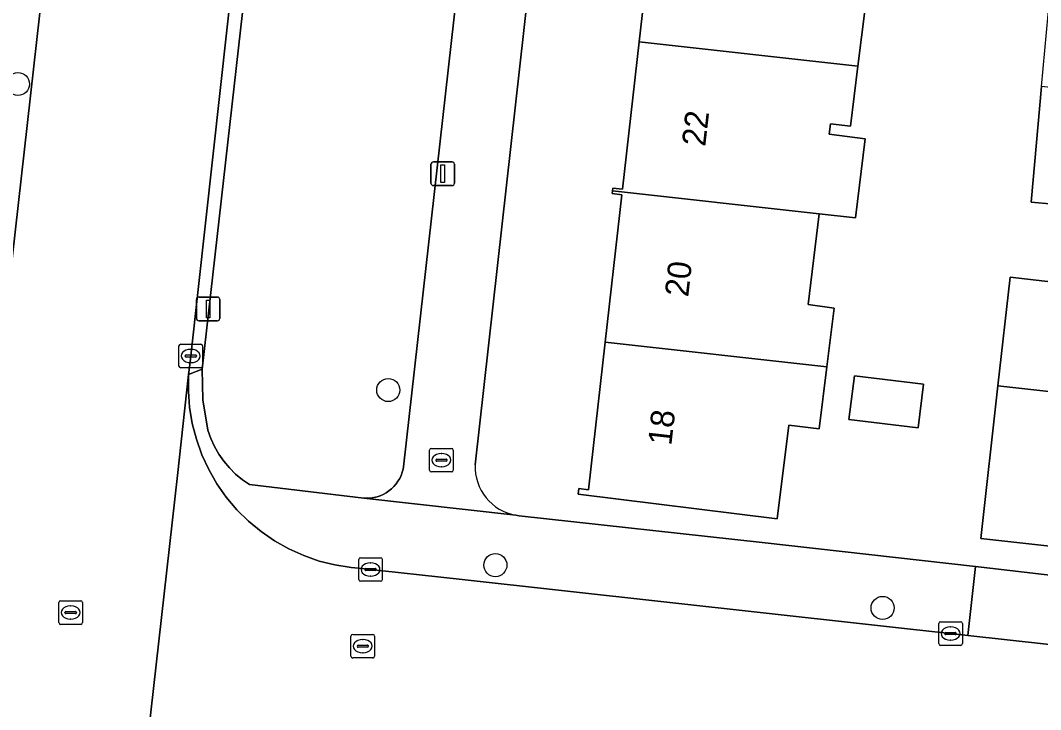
# Model space of a CAD drawing. Extents: x 161928 to 163071, y 386474 to 387428.
# Drawn here: x 162544.47 to 162587.69, y 387113.8 to 387142.99 of the extents above; entities that cross this region are included whole.
import ezdxf

# ---------------------------------------------------------------- set-up
doc = ezdxf.new("R2010")
doc.units = 0
for name, color, linetype in [('IMGEO_Boom', 7, 'Continuous'), ('IMGEO_Brandkraan', 7, 'Continuous'), ('IMGEO_Erf', 7, 'Continuous'), ('IMGEO_Groenvoorziening', 7, 'Continuous'), ('IMGEO_Kolk', 7, 'Continuous'), ('IMGEO_Lichtmast', 7, 'Continuous'), ('IMGEO_Muur', 7, 'Continuous'), ('IMGEO_Pand', 7, 'Continuous'), ('IMGEO_Pand_nummerreeks', 7, 'Continuous'), ('IMGEO_Rijbaan_lokaal_gesloten', 7, 'Continuous'), ('IMGEO_Rijbaan_lokaal_open', 7, 'Continuous'), ('IMGEO_Rioolput', 7, 'Continuous'), ('IMGEO_Voetpad_open', 7, 'Continuous')]:
    doc.layers.add(name, color=color, linetype=linetype)

msp = doc.modelspace()

# ---------------------------------------------------------------- linework, layer by layer
at = {"layer": 'IMGEO_Boom'}
for centre in [(162544.366, 387140.298), (162560.057, 387127.334), (162564.594, 387119.916), (162581, 387118.103)]:
    msp.add_circle(centre, 0.489, dxfattribs=at)
at = {"layer": 'IMGEO_Brandkraan'}
for p, q in [((162561.809, 387123.936), (162561.809, 387124.788)), ((162561.884, 387124.862), (162562.736, 387124.862)), ((162562.81, 387124.788), (162562.81, 387123.936)), ((162562.068, 387124.356), (162562.068, 387124.368)), ((162562.506, 387124.319), (162562.108, 387124.319)), ((162562.111, 387124.405), (162562.509, 387124.405)), ((162562.297, 387124.642), (162562.322, 387124.642)), ((162562.552, 387124.368), (162562.552, 387124.356)), ((162562.32, 387124.082), (162562.295, 387124.082)), ((162562.736, 387123.862), (162561.884, 387123.862))]:
    msp.add_line(p, q, dxfattribs=at)
for points in [[(162561.809, 387123.936), (162561.809, 387124.788)], [(162561.884, 387124.862), (162562.736, 387124.862)], [(162562.81, 387124.788), (162562.81, 387123.936)], [(162562.736, 387123.862), (162561.884, 387123.862)]]:
    msp.add_lwpolyline(points, dxfattribs=at)
for centre, radius, start, end in [((162561.886, 387124.786), 0.0765, 91.552, 178.448), ((162561.886, 387124.786), 0.0765, 91.552, 178.448), ((162562.734, 387124.786), 0.0765, 1.552, 88.448), ((162562.734, 387124.786), 0.0765, 1.552, 88.448), ((162562.108, 387124.365), 0.0403, 85.8775, 175.7526), ((162562.105, 387124.355), 0.0366, 178.938, 274.7102), ((162562.509, 387124.362), 0.043, 264.8664, 352.4533), ((162562.513, 387124.367), 0.0386, 1.7309, 96.639), ((162561.886, 387123.938), 0.0765, 181.552, 268.448), ((162561.886, 387123.938), 0.0765, 181.552, 268.448), ((162562.734, 387123.938), 0.0765, 271.552, 358.448), ((162562.734, 387123.938), 0.0765, 271.552, 358.448)]:
    msp.add_arc(centre, radius, start, end, dxfattribs=at)
for centre, major_axis, ratio, start_param, end_param in [((162562.296, 387124.362), (-0.387, 0.002), 0.722429, 4.712389, 7.853982), ((162562.321, 387124.362), (-0.39, 0.002), 0.717154, 1.570796, 4.712389)]:
    msp.add_ellipse(centre, major_axis=major_axis, ratio=ratio, start_param=start_param, end_param=end_param, dxfattribs=at)
at = {"layer": 'IMGEO_Erf'}
for points in [[(162572.245, 387200.058), (162563.738, 387124.163)], [(162565.464, 387122.027), (162565.604, 387122.007), (162575.892, 387120.87), (162584.935, 387119.852), (162588.458, 387119.454), (162588.595, 387120.666), (162585.159, 387121.051), (162585.883, 387127.516), (162586.398, 387132.111), (162589.835, 387131.726), (162590.133, 387135.04), (162587.297, 387135.295), (162587.737, 387140.189), (162588.15, 387144.78), (162591.194, 387144.506), (162591.558, 387147.761), (162588.722, 387148.016), (162589.162, 387152.91), (162589.575, 387157.501), (162592.618, 387157.227), (162592.983, 387160.483), (162590.083, 387160.744), (162590.523, 387165.638), (162590.936, 387170.229)], [(162580.259, 387143.509), (162579.957, 387141.054), (162579.644, 387138.506), (162578.788, 387138.611), (162578.734, 387138.168), (162580.266, 387137.979), (162579.854, 387134.626), (162578.319, 387134.797), (162577.847, 387130.953), (162578.943, 387130.796), (162578.639, 387128.322), (162578.316, 387125.694), (162577.025, 387125.852), (162576.537, 387121.881), (162568.106, 387122.916), (162568.135, 387123.158), (162568.536, 387123.109), (162569.246, 387129.366), (162569.955, 387135.607), (162569.538, 387135.653), (162569.552, 387135.772), (162569.566, 387135.891), (162569.982, 387135.845), (162570.69, 387142.085), (162571.395, 387148.292)]]:
    msp.add_lwpolyline(points, dxfattribs=at)
msp.add_lwpolyline([(162582.733, 387127.578), (162582.506, 387125.732), (162579.576, 387126.092), (162579.803, 387127.938)], close=True, dxfattribs=at)
msp.add_arc((162565.829, 387124.087), 2.093, 177.9323, 259.9478, dxfattribs=at)
at = {"layer": 'IMGEO_Groenvoorziening'}
msp.add_lwpolyline([(162554.43, 387148.212), (162552.171, 387128.222), (162552.2, 387126.919), (162552.412, 387125.634), (162552.536, 387125.284), (162552.691, 387124.946), (162552.875, 387124.623), (162553.088, 387124.319), (162553.327, 387124.034), (162553.59, 387123.772), (162553.876, 387123.534), (162554.177, 387123.326), (162559.027, 387122.755), (162559.168, 387122.751), (162559.308, 387122.759), (162559.447, 387122.779), (162559.584, 387122.812), (162559.718, 387122.858), (162559.846, 387122.914), (162559.97, 387122.983), (162560.086, 387123.061), (162560.195, 387123.15), (162560.296, 387123.249), (162560.387, 387123.356), (162560.469, 387123.47), (162560.54, 387123.592), (162560.6, 387123.719), (162560.648, 387123.851), (162560.685, 387123.988), (162560.703, 387124.087), (162563.319, 387147.298)], dxfattribs=at)
at = {"layer": 'IMGEO_Kolk'}
for p, q in [((162551.189, 387128.35), (162551.189, 387129.202)), ((162551.264, 387129.276), (162552.116, 387129.276)), ((162552.19, 387129.202), (162552.19, 387128.35)), ((162551.448, 387128.77), (162551.448, 387128.782)), ((162551.886, 387128.733), (162551.488, 387128.733)), ((162551.491, 387128.819), (162551.889, 387128.819)), ((162551.677, 387129.056), (162551.702, 387129.056)), ((162551.932, 387128.782), (162551.932, 387128.77)), ((162552.116, 387128.276), (162551.264, 387128.276)), ((162551.7, 387128.496), (162551.675, 387128.496)), ((162558.804, 387119.305), (162558.804, 387120.157)), ((162558.879, 387120.231), (162559.731, 387120.231)), ((162559.292, 387120.011), (162559.317, 387120.011)), ((162559.805, 387120.157), (162559.805, 387119.305)), ((162559.063, 387119.725), (162559.063, 387119.737)), ((162559.501, 387119.688), (162559.103, 387119.688)), ((162559.106, 387119.774), (162559.504, 387119.774)), ((162559.547, 387119.737), (162559.547, 387119.725)), ((162559.731, 387119.231), (162558.879, 387119.231)), ((162559.315, 387119.451), (162559.29, 387119.451)), ((162583.379, 387116.59), (162583.379, 387117.442)), ((162583.454, 387117.516), (162584.306, 387117.516)), ((162584.38, 387117.442), (162584.38, 387116.59)), ((162583.638, 387117.01), (162583.638, 387117.022)), ((162584.076, 387116.973), (162583.678, 387116.973)), ((162583.681, 387117.059), (162584.079, 387117.059)), ((162583.867, 387117.296), (162583.892, 387117.296)), ((162584.122, 387117.022), (162584.122, 387117.01)), ((162583.89, 387116.736), (162583.865, 387116.736)), ((162584.306, 387116.516), (162583.454, 387116.516))]:
    msp.add_line(p, q, dxfattribs=at)
for points in [[(162551.189, 387128.35), (162551.189, 387129.202)], [(162551.264, 387129.276), (162552.116, 387129.276)], [(162552.19, 387129.202), (162552.19, 387128.35)], [(162552.116, 387128.276), (162551.264, 387128.276)], [(162558.804, 387119.305), (162558.804, 387120.157)], [(162558.879, 387120.231), (162559.731, 387120.231)], [(162559.805, 387120.157), (162559.805, 387119.305)], [(162559.731, 387119.231), (162558.879, 387119.231)], [(162583.379, 387116.59), (162583.379, 387117.442)], [(162583.454, 387117.516), (162584.306, 387117.516)], [(162584.38, 387117.442), (162584.38, 387116.59)], [(162584.306, 387116.516), (162583.454, 387116.516)]]:
    msp.add_lwpolyline(points, dxfattribs=at)
for centre, radius, start, end in [((162551.266, 387129.2), 0.0765, 91.552, 178.448), ((162551.266, 387129.2), 0.0765, 91.552, 178.448), ((162552.114, 387129.2), 0.0765, 1.552, 88.448), ((162552.114, 387129.2), 0.0765, 1.552, 88.448), ((162551.488, 387128.779), 0.0403, 85.8775, 175.7526), ((162551.485, 387128.769), 0.0366, 178.938, 274.7102), ((162551.889, 387128.776), 0.043, 264.8664, 352.4533), ((162551.893, 387128.781), 0.0386, 1.7309, 96.639), ((162551.266, 387128.352), 0.0765, 181.552, 268.448), ((162551.266, 387128.352), 0.0765, 181.552, 268.448), ((162552.114, 387128.352), 0.0765, 271.552, 358.448), ((162552.114, 387128.352), 0.0765, 271.552, 358.448), ((162558.881, 387120.155), 0.0765, 91.552, 178.448), ((162558.881, 387120.155), 0.0765, 91.552, 178.448), ((162559.729, 387120.155), 0.0765, 1.552, 88.448), ((162559.729, 387120.155), 0.0765, 1.552, 88.448), ((162559.103, 387119.734), 0.0403, 85.8775, 175.7526), ((162559.1, 387119.724), 0.0366, 178.938, 274.7102), ((162559.504, 387119.731), 0.043, 264.8664, 352.4533), ((162559.508, 387119.736), 0.0386, 1.7309, 96.639), ((162558.881, 387119.307), 0.0765, 181.552, 268.448), ((162558.881, 387119.307), 0.0765, 181.552, 268.448), ((162559.729, 387119.307), 0.0765, 271.552, 358.448), ((162559.729, 387119.307), 0.0765, 271.552, 358.448), ((162583.456, 387117.44), 0.0765, 91.552, 178.448), ((162583.456, 387117.44), 0.0765, 91.552, 178.448), ((162584.304, 387117.44), 0.0765, 1.552, 88.448), ((162584.304, 387117.44), 0.0765, 1.552, 88.448), ((162583.678, 387117.019), 0.0403, 85.8775, 175.7526), ((162583.675, 387117.009), 0.0366, 178.938, 274.7102), ((162584.079, 387117.016), 0.043, 264.8664, 352.4533), ((162584.083, 387117.021), 0.0386, 1.7309, 96.639), ((162583.456, 387116.592), 0.0765, 181.552, 268.448), ((162583.456, 387116.592), 0.0765, 181.552, 268.448), ((162584.304, 387116.592), 0.0765, 271.552, 358.448), ((162584.304, 387116.592), 0.0765, 271.552, 358.448)]:
    msp.add_arc(centre, radius, start, end, dxfattribs=at)
for centre, major_axis, ratio, start_param, end_param in [((162551.676, 387128.776), (-0.387, 0.002), 0.722429, 4.712389, 7.853982), ((162551.701, 387128.776), (-0.39, 0.002), 0.717154, 1.570796, 4.712389), ((162559.291, 387119.731), (-0.387, 0.002), 0.722429, 4.712389, 7.853982), ((162559.316, 387119.731), (-0.39, 0.002), 0.717154, 1.570796, 4.712389), ((162583.866, 387117.016), (-0.387, 0.002), 0.722429, 4.712389, 7.853982), ((162583.891, 387117.016), (-0.39, 0.002), 0.717154, 1.570796, 4.712389)]:
    msp.add_ellipse(centre, major_axis=major_axis, ratio=ratio, start_param=start_param, end_param=end_param, dxfattribs=at)
at = {"layer": 'IMGEO_Lichtmast'}
for p, q in [((162561.867, 387136.098), (162561.867, 387136.898)), ((162561.867, 387136.898), (162561.867, 387136.098)), ((162561.967, 387136.998), (162562.757, 387136.998)), ((162562.757, 387136.998), (162561.967, 387136.998)), ((162562.857, 387136.898), (162562.857, 387136.098)), ((162562.857, 387136.098), (162562.857, 387136.898)), ((162562.757, 387135.998), (162561.967, 387135.998)), ((162561.967, 387135.998), (162562.757, 387135.998)), ((162552.031, 387131.27), (162552.821, 387131.27)), ((162552.821, 387131.27), (162552.031, 387131.27)), ((162551.931, 387130.37), (162551.931, 387131.17)), ((162551.931, 387131.17), (162551.931, 387130.37)), ((162552.921, 387131.17), (162552.921, 387130.37)), ((162552.921, 387130.37), (162552.921, 387131.17)), ((162552.821, 387130.27), (162552.031, 387130.27)), ((162552.031, 387130.27), (162552.821, 387130.27))]:
    msp.add_line(p, q, dxfattribs=at)
for points in [[(162562.287, 387136.873), (162562.437, 387136.873), (162562.437, 387136.123), (162562.287, 387136.123), (162562.287, 387136.873)], [(162552.351, 387131.145), (162552.501, 387131.145), (162552.501, 387130.395), (162552.351, 387130.395), (162552.351, 387131.145)]]:
    msp.add_lwpolyline(points, dxfattribs=at)
for centre, start, end in [((162561.967, 387136.898), 90, 180), ((162561.967, 387136.898), 90, 180), ((162562.757, 387136.898), 0, 90), ((162562.757, 387136.898), 360, 90), ((162561.967, 387136.098), 180, 270), ((162561.967, 387136.098), 180, 270), ((162562.757, 387136.098), 270, 0), ((162562.757, 387136.098), 270, 0), ((162552.031, 387131.17), 90, 180), ((162552.031, 387131.17), 90, 180), ((162552.821, 387131.17), 0, 90), ((162552.821, 387131.17), 360, 90), ((162552.031, 387130.37), 180, 270), ((162552.031, 387130.37), 180, 270), ((162552.821, 387130.37), 270, 0), ((162552.821, 387130.37), 270, 0)]:
    msp.add_arc(centre, 0.1, start, end, dxfattribs=at)
at = {"layer": 'IMGEO_Muur'}
for points in [[(162584.935, 387119.852), (162575.892, 387120.87)], [(162585.329, 387119.808), (162584.935, 387119.852)]]:
    msp.add_lwpolyline(points, dxfattribs=at)
at = {"layer": 'IMGEO_Pand'}
for points in [[(162579.741, 387147.518), (162570.901, 387148.501), (162570.882, 387148.35), (162571.395, 387148.292), (162570.69, 387142.085), (162579.957, 387141.054), (162580.259, 387143.509), (162579.264, 387143.632)], [(162580.266, 387137.979), (162578.734, 387138.168), (162578.788, 387138.611), (162579.644, 387138.506), (162579.957, 387141.054), (162570.69, 387142.085), (162569.982, 387135.845), (162569.566, 387135.891), (162569.552, 387135.772), (162578.319, 387134.797), (162579.854, 387134.626)], [(162590.832, 387139.845), (162587.737, 387140.189), (162587.297, 387135.295), (162590.133, 387135.04), (162590.397, 387135.016)], [(162578.319, 387134.797), (162569.552, 387135.772), (162569.538, 387135.653), (162569.955, 387135.607), (162569.246, 387129.366), (162578.639, 387128.322), (162578.943, 387130.796), (162577.847, 387130.953)], [(162589.32, 387127.134), (162589.835, 387131.726), (162586.398, 387132.111), (162585.883, 387127.516)], [(162577.025, 387125.852), (162578.316, 387125.694), (162578.639, 387128.322), (162569.246, 387129.366), (162568.536, 387123.109), (162568.135, 387123.158), (162568.106, 387122.916), (162576.537, 387121.881)], [(162582.733, 387127.578), (162579.803, 387127.938), (162579.576, 387126.092), (162582.506, 387125.732)], [(162588.595, 387120.666), (162589.109, 387125.255), (162589.32, 387127.134), (162585.883, 387127.516), (162585.159, 387121.051)]]:
    msp.add_lwpolyline(points, close=True, dxfattribs=at)
at = {"layer": 'IMGEO_Rijbaan_lokaal_gesloten'}
for points in [[(162569.069, 387354.612), (162568.874, 387352.558), (162568.497, 387349.148), (162564.731, 387314.451), (162562.514, 387296.203), (162557.202, 387250), (162556.224, 387241.223), (162555.55, 387235.172), (162554.266, 387223.645), (162548.368, 387170.7), (162543.735, 387129.503), (162543.702, 387129.203), (162543.676, 387128.966), (162543.203, 387124.698), (162541.338, 387107.851), (162532.261, 387023.724)], [(162539.602, 387018.583), (162549.1, 387105.67), (162551.121, 387123.708), (162551.6, 387127.985), (162551.647, 387128.402), (162551.689, 387128.78), (162556.325, 387170.7)]]:
    msp.add_lwpolyline(points, dxfattribs=at)
at = {"layer": 'IMGEO_Rijbaan_lokaal_open'}
msp.add_lwpolyline([(162607.94, 387114.363), (162584.617, 387116.935), (162563.189, 387119.302), (162558.799, 387119.787), (162558.485, 387119.815), (162557.8, 387119.922), (162557.128, 387120.09), (162556.473, 387120.317), (162555.841, 387120.602), (162555.237, 387120.942), (162554.666, 387121.334), (162554.132, 387121.777), (162553.639, 387122.265), (162553.193, 387122.795), (162552.795, 387123.362), (162552.45, 387123.963), (162552.16, 387124.593), (162551.927, 387125.246), (162551.754, 387125.917), (162551.641, 387126.601), (162551.589, 387127.292), (162551.6, 387127.985), (162551.121, 387123.708), (162549.1, 387105.67)], dxfattribs=at)
at = {"layer": 'IMGEO_Rioolput'}
for p, q in [((162546.101, 387117.48), (162546.101, 387118.332)), ((162546.176, 387118.406), (162547.028, 387118.406)), ((162547.102, 387118.332), (162547.102, 387117.48)), ((162546.36, 387117.9), (162546.36, 387117.912)), ((162546.798, 387117.863), (162546.4, 387117.863)), ((162546.403, 387117.949), (162546.801, 387117.949)), ((162546.589, 387118.186), (162546.614, 387118.186)), ((162546.844, 387117.912), (162546.844, 387117.9)), ((162547.028, 387117.406), (162546.176, 387117.406)), ((162546.612, 387117.626), (162546.587, 387117.626)), ((162558.551, 387116.982), (162559.403, 387116.982)), ((162558.476, 387116.056), (162558.476, 387116.908)), ((162558.778, 387116.525), (162559.176, 387116.525)), ((162558.964, 387116.762), (162558.989, 387116.762)), ((162559.477, 387116.908), (162559.477, 387116.056)), ((162558.735, 387116.476), (162558.735, 387116.488)), ((162559.173, 387116.439), (162558.775, 387116.439)), ((162558.987, 387116.202), (162558.962, 387116.202)), ((162559.219, 387116.488), (162559.219, 387116.476)), ((162559.403, 387115.982), (162558.551, 387115.982))]:
    msp.add_line(p, q, dxfattribs=at)
for points in [[(162546.101, 387117.48), (162546.101, 387118.332)], [(162546.176, 387118.406), (162547.028, 387118.406)], [(162547.102, 387118.332), (162547.102, 387117.48)], [(162547.028, 387117.406), (162546.176, 387117.406)], [(162558.551, 387116.982), (162559.403, 387116.982)], [(162558.476, 387116.056), (162558.476, 387116.908)], [(162559.477, 387116.908), (162559.477, 387116.056)], [(162559.403, 387115.982), (162558.551, 387115.982)]]:
    msp.add_lwpolyline(points, dxfattribs=at)
for centre, radius, start, end in [((162546.178, 387118.33), 0.0765, 91.552, 178.448), ((162546.178, 387118.33), 0.0765, 91.552, 178.448), ((162547.026, 387118.33), 0.0765, 1.552, 88.448), ((162547.026, 387118.33), 0.0765, 1.552, 88.448), ((162546.4, 387117.909), 0.0403, 85.8775, 175.7526), ((162546.397, 387117.899), 0.0366, 178.938, 274.7102), ((162546.801, 387117.906), 0.043, 264.8664, 352.4533), ((162546.805, 387117.911), 0.0386, 1.7309, 96.639), ((162546.178, 387117.482), 0.0765, 181.552, 268.448), ((162546.178, 387117.482), 0.0765, 181.552, 268.448), ((162547.026, 387117.482), 0.0765, 271.552, 358.448), ((162547.026, 387117.482), 0.0765, 271.552, 358.448), ((162558.553, 387116.906), 0.0765, 91.552, 178.448), ((162558.553, 387116.906), 0.0765, 91.552, 178.448), ((162559.401, 387116.906), 0.0765, 1.552, 88.448), ((162559.401, 387116.906), 0.0765, 1.552, 88.448), ((162558.775, 387116.485), 0.0403, 85.8775, 175.7526), ((162559.18, 387116.487), 0.0386, 1.7309, 96.639), ((162558.772, 387116.475), 0.0366, 178.938, 274.7102), ((162559.176, 387116.482), 0.043, 264.8664, 352.4533), ((162558.553, 387116.058), 0.0765, 181.552, 268.448), ((162558.553, 387116.058), 0.0765, 181.552, 268.448), ((162559.401, 387116.058), 0.0765, 271.552, 358.448), ((162559.401, 387116.058), 0.0765, 271.552, 358.448)]:
    msp.add_arc(centre, radius, start, end, dxfattribs=at)
for centre, major_axis, ratio, start_param, end_param in [((162546.588, 387117.906), (-0.387, 0.002), 0.722429, 4.712389, 7.853982), ((162546.613, 387117.906), (-0.39, 0.002), 0.717154, 1.570796, 4.712389), ((162558.963, 387116.482), (-0.387, 0.002), 0.722429, 4.712389, 7.853982), ((162558.988, 387116.482), (-0.39, 0.002), 0.717154, 1.570796, 4.712389)]:
    msp.add_ellipse(centre, major_axis=major_axis, ratio=ratio, start_param=start_param, end_param=end_param, dxfattribs=at)
at = {"layer": 'IMGEO_Voetpad_open'}
for points in [[(162554.266, 387223.645), (162551.212, 387223.962), (162551.206, 387223.693), (162548.769, 387201.892), (162548.612, 387200.491), (162540.754, 387130.2), (162543.735, 387129.503), (162548.368, 387170.7)], [(162575.892, 387120.87), (162565.604, 387122.007), (162565.464, 387122.027), (162559.027, 387122.755), (162554.177, 387123.326), (162553.876, 387123.534), (162553.59, 387123.772), (162553.327, 387124.034), (162553.088, 387124.319), (162552.875, 387124.623), (162552.691, 387124.946), (162552.536, 387125.284), (162552.412, 387125.634), (162552.2, 387126.919), (162552.171, 387128.222), (162551.6, 387127.985), (162551.589, 387127.292), (162551.641, 387126.601), (162551.754, 387125.917), (162551.927, 387125.246), (162552.16, 387124.593), (162552.45, 387123.963), (162552.795, 387123.362), (162553.193, 387122.795), (162553.639, 387122.265), (162554.132, 387121.777), (162554.666, 387121.334), (162555.237, 387120.942), (162555.841, 387120.602), (162556.473, 387120.317), (162557.128, 387120.09), (162557.8, 387119.922), (162558.485, 387119.815), (162558.799, 387119.787), (162563.189, 387119.302), (162584.617, 387116.935), (162584.935, 387119.852)], [(162589.893, 387119.292), (162588.458, 387119.454), (162584.935, 387119.852), (162584.617, 387116.935), (162607.94, 387114.363), (162608.251, 387117.301)]]:
    msp.add_lwpolyline(points, close=True, dxfattribs=at)
for points in [[(162563.738, 387124.163), (162572.245, 387200.058)], [(162556.325, 387170.7), (162551.689, 387128.78), (162551.647, 387128.402), (162551.6, 387127.985), (162552.171, 387128.222), (162554.43, 387148.212)], [(162563.788, 387151.467), (162563.319, 387147.298), (162560.703, 387124.087), (162560.685, 387123.988), (162560.648, 387123.851), (162560.6, 387123.719), (162560.54, 387123.592), (162560.469, 387123.47), (162560.387, 387123.356), (162560.296, 387123.249), (162560.195, 387123.15), (162560.086, 387123.061), (162559.97, 387122.983), (162559.846, 387122.914), (162559.718, 387122.858), (162559.584, 387122.812), (162559.447, 387122.779), (162559.308, 387122.759), (162559.168, 387122.751), (162559.027, 387122.755), (162565.464, 387122.027)]]:
    msp.add_lwpolyline(points, dxfattribs=at)
msp.add_arc((162565.829, 387124.087), 2.093, 177.9323, 259.9478, dxfattribs=at)

# ---------------------------------------------------------------- texts
at = {"layer": 'IMGEO_Pand_nummerreeks'}
for s, p in [('22', (162573.485, 387137.627)), ('20', (162572.762, 387131.251)), ('18', (162572.047, 387124.96))]:
    msp.add_text(s, height=1, rotation=83.5201, dxfattribs=at).set_placement(p)

doc.saveas('drawing.dxf')
